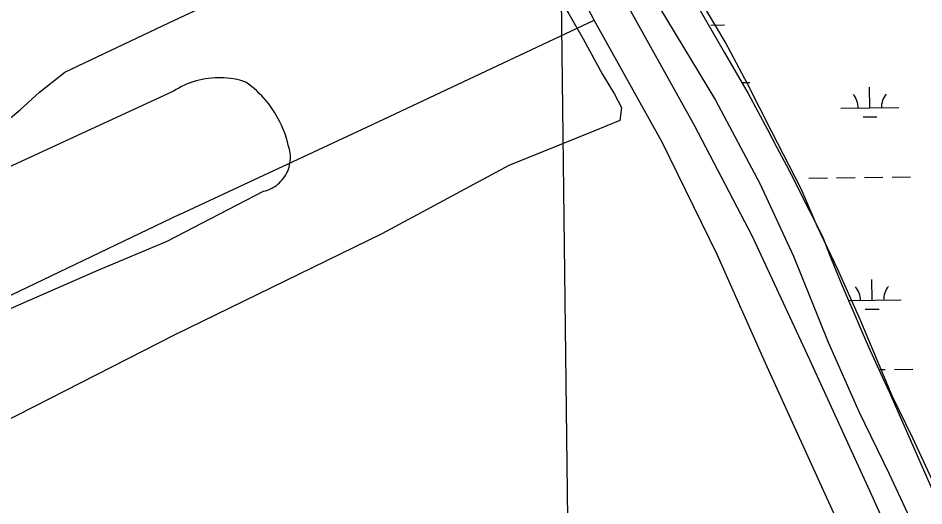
# Model space of a CAD drawing. Extents: x 3684037 to 3722149, y 433263 to 459021.
# Drawn here: x 3708344 to 3709910, y 450165 to 451008 of the extents above; entities that cross this region are included whole.
import ezdxf

# ---------------------------------------------------------------- set-up
doc = ezdxf.new("R2010")
doc.units = 0
for name, color, linetype in [('V-GRID-MAJR', 7, 'Continuous'), ('V-LEVE-TOET', 7, 'Continuous'), ('V-RIVR-EDGE', 7, 'Continuous'), ('V-SITE-VEGE', 7, 'Continuous'), ('V-TOPO-SHOR', 7, 'Continuous'), ('V-WETL-SWMP', 7, 'Continuous')]:
    doc.layers.add(name, color=color, linetype=linetype)

msp = doc.modelspace()

# ---------------------------------------------------------------- linework, layer by layer
at = {"layer": 'V-GRID-MAJR'}
for points in [[(3709426.74, 438923.75200000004), (3709355.373, 444981.088), (3709283.97, 451041.507), (3709212.5670000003, 457101.934), (3709212.531, 457105.01)], [(3688126.822, 450798.393), (3693416.122, 450858.018), (3698705.414, 450918.412), (3703994.696, 450979.575), (3709283.97, 451041.507), (3714573.235, 451104.20900000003), (3719862.491, 451167.68)]]:
    msp.add_spline(points, degree=3, dxfattribs=at)
at = {"layer": 'V-LEVE-TOET'}
for points in [[(3709950.08, 450153.973), (3709891.082, 450282.167), (3709855.0470000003, 450355.449), (3709800.026, 450487.043), (3709761.2, 450573.64900000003), (3709725.6750000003, 450648.401), (3709697.906, 450713.216), (3709646.929, 450812.765), (3709606.0640000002, 450893.489), (3709566.59, 450967.305), (3709523.169, 451040.183)], [(3709451.653, 451028.24700000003), (3709550.1180000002, 450866.599), (3709626.646, 450722.44), (3709684.69, 450596.72000000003), (3709744.426, 450447.842), (3709797.619, 450328.083), (3709849.972, 450220.15), (3709896.515, 450120.162)]]:
    msp.add_lwpolyline(points, dxfattribs=at)
at = {"layer": 'V-RIVR-EDGE'}
msp.add_spline([(3707057.62504595, 450459.9985688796), (3707081.517768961, 450431.0013155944), (3707105.387012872, 450392.50878220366), (3707125.1991496, 450359.0000294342), (3707163.4870794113, 450300.1246895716), (3707183.7603167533, 450270.23206831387), (3707206.7040052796, 450223.1508033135), (3707227.4003294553, 450181.5010029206), (3707252.1716496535, 450142.1019210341), (3707265.674842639, 450117.19978871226), (3707275.1242825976, 450098.63790559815), (3707318.3814583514, 450037.9416423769), (3707353.0677913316, 449985.40543367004), (3707385.057957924, 449939.65827620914), (3707406.2321534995, 449908.4069502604), (3707430.1047515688, 449871.27088545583), (3707455.784856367, 449833.6781922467), (3707495.454969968, 449785.1990907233), (3707517.080203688, 449753.4944905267), (3707534.19729208, 449727.22694519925), (3707562.1337056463, 449687.82003694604), (3707582.8322659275, 449647.0745489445), (3707592.7226815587, 449623.98998582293), (3707603.9863365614, 449607.68441147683), (3707632.367079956, 449565.11129180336), (3707692.270181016, 449470.46194598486), (3707727.8261667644, 449403.90665911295), (3707751.670813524, 449355.46668942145), (3707768.32568325, 449325.13085638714), (3707817.4005147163, 449240.0036239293), (3707854.7863682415, 449182.0348325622), (3707880.911920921, 449141.7280841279), (3707898.9355578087, 449116.3626150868), (3707960.227550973, 449034.82244477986), (3707990.864603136, 448990.4351100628), (3708021.0405546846, 448942.4316438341), (3708046.2405519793, 448893.5361637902), (3708087.204523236, 448819.7329611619), (3708107.4755244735, 448788.9360275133), (3708130.449400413, 448754.0629797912), (3708144.4013954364, 448727.8032608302), (3708155.184942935, 448700.1948996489), (3708176.3736731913, 448674.8216042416), (3708204.3067326, 448634.0582274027), (3708224.567671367, 448599.1918879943), (3708242.5756555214, 448567.4962322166), (3708259.6726189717, 448533.08987537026), (3708300.5437918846, 448421.7577085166), (3708313.1281377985, 448390.97978175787), (3708333.362243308, 448345.26169365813), (3708350.4580887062, 448310.40318061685), (3708400.43052425, 448222.56077488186), (3708436.0032807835, 448162.7878309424), (3708462.577635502, 448121.12349586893), (3708493.6355383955, 448064.07466962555), (3708520.6173272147, 448004.3229686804), (3708547.1659667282, 447952.2590411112), (3708560.6535069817, 447921.02672205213), (3708599.2896141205, 447820.0997379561), (3708618.619407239, 447774.38388596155), (3708636.6016761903, 447732.2886376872), (3708686.040337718, 447611.43994773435), (3708708.9672554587, 447557.5763398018), (3708728.763739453, 447517.73740029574), (3708790.8728369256, 447400.92681063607), (3708813.789692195, 447342.99379694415), (3708823.68681614, 447322.62217099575), (3708832.6997526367, 447310.3915926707), (3708843.9902408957, 447304.9377670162), (3708854.8296910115, 447299.93721560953), (3708866.566745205, 447292.2214909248), (3708878.2792022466, 447274.55832993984), (3708903.022571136, 447223.8553431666), (3708928.623294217, 447154.15956007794), (3708946.5574869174, 447092.62159539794), (3708972.6338452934, 447032.41997436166), (3709004.551338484, 446957.2826641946), (3709022.0915137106, 446919.2579397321), (3709036.89750877, 446872.64895586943), (3709065.6521446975, 446798.42378445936), (3709084.5532607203, 446762.20433062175), (3709116.0633198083, 446705.1543863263), (3709133.1736998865, 446676.1739038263), (3709190.8104297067, 446579.26936729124), (3709228.6462033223, 446520.39514548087), (3709242.1773476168, 446506.79691804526), (3709273.7164760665, 446461.50303483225), (3709296.2169528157, 446418.0401374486), (3709323.6497797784, 446357.8351622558), (3709346.1323676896, 446307.137765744), (3709405.0506565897, 446179.9354099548), (3709417.620467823, 446143.2794526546), (3709426.981581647, 446088.99723009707), (3709431.453949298, 446069.0911769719), (3709442.2419690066, 446043.291440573), (3709459.813449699, 446017.9270895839), (3709485.0302177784, 445975.8139524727), (3709516.5369227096, 445917.4075395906), (3709528.21583818, 445886.1796927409), (3709547.0677599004, 445830.06536630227), (3709579.843725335, 445736.3874160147), (3709592.4124185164, 445699.2793025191), (3709614.427197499, 445642.2528373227), (3709638.7295907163, 445596.07253055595), (3709660.324637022, 445552.1597130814), (3709689.1027520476, 445487.4298217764), (3709716.103547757, 445435.364776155), (3709727.8048242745, 445413.180053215), (3709766.953462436, 445336.6683856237), (3709796.1859697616, 445272.84168865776), (3709817.767599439, 445223.50299683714), (3709885.212009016, 445070.05433871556), (3709914.0057767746, 445011.65463414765), (3709955.3179253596, 444895.7997872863), (3709967.010257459, 444869.9978147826), (3709990.885091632, 444833.76606236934), (3710021.496428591, 444778.9791351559), (3710062.048493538, 444721.4546736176), (3710099.0011977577, 444671.1736556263), (3710125.538656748, 444614.5881661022), (3710149.3654146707, 444558.9136972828), (3710206.482905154, 444434.8809070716), (3710232.567089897, 444377.8443794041), (3710255.9506360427, 444325.78827820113), (3710301.8257145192, 444226.6520300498), (3710336.439374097, 444144.7256686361), (3710353.066292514, 444103.0859307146), (3710397.0813157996, 443983.1549697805), (3710422.253361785, 443922.9555848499), (3710475.8139775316, 443823.34817361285), (3710506.4443213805, 443776.2479017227), (3710521.28833022, 443745.01222850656), (3710531.1284334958, 443701.58063658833), (3710571.0986481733, 443591.6071744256), (3710592.2303577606, 443543.1739130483), (3710610.227161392, 443506.9566953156), (3710643.102633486, 443453.52064642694), (3710685.4107747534, 443374.7403714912), (3710721.42450696, 443310.44474754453), (3710726.820193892, 443298.2231136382), (3710725.871159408, 443280.1391019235), (3710724.914298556, 443258.8899968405), (3710728.489062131, 443241.69911699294), (3710736.594332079, 443228.1143061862), (3710746.513817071, 443216.78580414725), (3710761.8703569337, 443209.9654474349), (3710784.473694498, 443208.1009200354), (3710799.858185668, 443212.5844682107), (3710819.7798915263, 443223.387022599), (3710828.82525154, 443224.268973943), (3710831.984754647, 443222.00036659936), (3710845.470058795, 443189.8637351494), (3710847.702888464, 443178.5542400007), (3710844.5154340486, 443169.5189424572), (3710837.705139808, 443158.23180835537), (3710824.101322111, 443142.4398830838), (3710796.001672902, 443115.8319867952), (3710790.111343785, 443110.8728033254), (3710787.8427364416, 443107.7133002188), (3710786.4661429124, 443099.5778428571), (3710789.1321218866, 443080.5805743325), (3710800.822217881, 443053.87428943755), (3710807.1088005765, 443036.2245450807), (3710810.717105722, 443032.5983510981), (3710815.215188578, 443023.0918904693), (3710815.193945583, 443014.5009227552), (3710814.270626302, 443006.8165035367), (3710817.8621606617, 442996.4079666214), (3710822.813517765, 442987.35254413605), (3710832.2953812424, 442981.903190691), (3710839.9686199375, 442976.4583094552), (3710855.2972084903, 442958.33404785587), (3710863.4047145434, 442945.65354944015), (3710869.6901791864, 442927.55164888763), (3710881.8480841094, 442907.1744326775)], degree=3, dxfattribs=at)
at = {"layer": 'V-SITE-VEGE'}
for points in [[(3709240.096, 451112.67), (3709263.415, 451071.018), (3709296.592, 451015.46), (3709321.15, 450972.54000000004), (3709354.268, 450911.966), (3709375.154, 450876.614), (3709387.417, 450853.89900000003), (3709384.64, 450831.367), (3709339.289, 450813.109), (3709192.765, 450753.351)], [(3708324.19, 450829.933), (3708348.133, 450849.879), (3708381.386, 450880.46), (3708425.281, 450915.03), (3708604.8370000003, 451000.11), (3708784.9220000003, 451084.905)], [(3708183.144, 450441.62), (3708483.731, 450573.227), (3708602.105, 450622.412), (3708768.472, 450708.852), (3708771.895, 450709.738), (3708775.2600000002, 450710.826), (3708778.555, 450712.108), (3708781.7660000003, 450713.582), (3708784.889, 450715.243), (3708787.9080000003, 450717.085), (3708790.81, 450719.102), (3708793.591, 450721.28500000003), (3708796.239, 450723.628), (3708798.744, 450726.124), (3708801.097, 450728.762), (3708803.293, 450731.533), (3708805.3200000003, 450734.431), (3708807.174, 450737.442), (3708808.847, 450740.55700000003), (3708810.3340000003, 450743.764), (3708811.63, 450747.055), (3708812.73, 450750.416), (3708813.629, 450753.83400000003), (3708814.325, 450757.299), (3708814.819, 450760.80100000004), (3708815.103, 450764.326), (3708815.181, 450767.86100000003), (3708815.0500000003, 450771.393), (3708814.7120000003, 450774.914), (3708814.167, 450778.406), (3708813.418, 450781.863), (3708812.466, 450785.267), (3708811.315, 450788.61100000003), (3708809.836, 450794.538), (3708808.159, 450800.412), (3708806.291, 450806.23), (3708804.231, 450811.981), (3708801.98, 450817.662), (3708799.545, 450823.26300000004), (3708796.923, 450828.782), (3708794.122, 450834.212), (3708791.144, 450839.545), (3708787.988, 450844.777), (3708784.664, 450849.901), (3708781.168, 450854.91500000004), (3708777.512, 450859.808), (3708773.6950000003, 450864.577), (3708769.722, 450869.218), (3708765.595, 450873.728), (3708761.325, 450878.094), (3708756.914, 450882.319), (3708752.363, 450886.395), (3708747.679, 450890.319), (3708742.8680000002, 450894.085), (3708737.937, 450897.69), (3708732.7490000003, 450899.326), (3708727.506, 450900.766), (3708722.21, 450902.009), (3708716.873, 450903.049), (3708711.4990000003, 450903.891), (3708706.099, 450904.528), (3708700.676, 450904.96400000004), (3708695.244, 450905.193), (3708689.807, 450905.22000000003), (3708684.369, 450905.042), (3708678.944, 450904.661), (3708673.537, 450904.07300000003), (3708668.157, 450903.28500000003), (3708662.808, 450902.295), (3708657.502, 450901.104), (3708652.244, 450899.715), (3708647.042, 450898.13), (3708641.9020000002, 450896.348), (3708636.833, 450894.378), (3708631.842, 450892.213), (3708626.937, 450889.868), (3708622.122, 450887.33900000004), (3708617.406, 450884.629), (3708612.798, 450881.746), (3708304.224, 450739.50200000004)], [(3709192.765, 450753.351), (3708972.855, 450635.23600000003), (3708614.045, 450460.159), (3708317.441, 450308.603)]]:
    msp.add_lwpolyline(points, dxfattribs=at)
at = {"layer": 'V-TOPO-SHOR'}
for points in [[(3709885.036, 450038.592), (3709819.285, 450184.527), (3709712.951, 450417.302), (3709613.698, 450630.86600000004), (3709513.619, 450822.49700000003), (3709384.228, 451056.113), (3709258.9990000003, 451261.552), (3709234.47, 451303.476), (3709224.019, 451323.291), (3709207.41, 451345.431), (3709198.806, 451355.098), (3709096.349, 451419.34), (3708989.894, 451478.566), (3708913.631, 451522.237), (3708880.707, 451544.575), (3708870.705, 451554.821), (3708857.1, 451569.612), (3708846.294, 451583.243), (3708841.066, 451592.871), (3708838.365, 451602.185), (3708827.8170000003, 451637.192), (3708813.686, 451701.773), (3708808.193, 451736.157), (3708806.16, 451777.531)], [(3709757.403, 450145.83), (3709636.159, 450411.922), (3709552.785, 450599.601), (3709457.997, 450792.57800000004), (3709340.397, 451004.906), (3709329.62, 451024.364)], [(3708623.392, 450668.957), (3708956.8310000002, 450824.097), (3709340.397, 451004.906)], [(3708623.392, 450668.957), (3708276.25, 450502.782), (3707575.3140000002, 450173.093)]]:
    msp.add_lwpolyline(points, dxfattribs=at)
at = {"layer": 'V-WETL-SWMP'}
for p, q in [((3709541.580684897, 450996.3513467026), (3709565.5790593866, 450996.63060160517)), ((3709595.155149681, 450896.9670034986), (3709609.3317353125, 450897.1319680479)), ((3709816.701961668, 450853.1118753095), (3709816.2830840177, 450889.1094337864)), ((3709766.7053481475, 450852.5300942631), (3709866.698575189, 450853.6936563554)), ((3709804.8823216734, 450837.54229439), (3709828.880696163, 450837.8215492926)), ((3709855.2525300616, 450733.4813516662), (3709887.2503627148, 450733.85369153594)), ((3709711.262283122, 450731.805822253), (3709743.2601157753, 450732.1781621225)), ((3709759.2590321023, 450732.364332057), (3709791.256864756, 450732.736671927)), ((3709807.2557810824, 450732.9228418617), (3709839.253613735, 450733.29518173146)), ((3709820.5727983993, 450520.45943735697), (3709820.1539207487, 450556.4569958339)), ((3709779.750737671, 450519.98441515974), (3709870.56941192, 450521.04121840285)), ((3709808.753158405, 450504.88985643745), (3709832.7515328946, 450505.1691113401)), ((3709832.3412044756, 450400.51726551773), (3709843.124450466, 450400.64274377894)), ((3709859.1233667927, 450400.8289137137), (3709891.1211994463, 450401.2012535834))]:
    msp.add_line(p, q, dxfattribs=at)
msp.add_lwpolyline([(3709523.649, 451021.574), (3709564.824, 450949.586), (3709606.24, 450877.737), (3709623.035, 450846.826), (3709639.6580000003, 450815.821), (3709656.109, 450784.72500000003), (3709672.387, 450753.539), (3709688.491, 450722.26300000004), (3709704.4220000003, 450690.898), (3709720.179, 450659.446), (3709735.761, 450627.907), (3709746.4760000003, 450600.87), (3709757.366, 450573.901), (3709768.43, 450547.004), (3709779.668, 450520.178), (3709791.08, 450493.425), (3709802.664, 450466.74700000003), (3709814.42, 450440.14400000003), (3709826.348, 450413.618), (3709838.447, 450387.17), (3709850.716, 450360.802), (3709980.355, 450065.69)], dxfattribs=at)
for centre, radius, start, end in [((3709761.4572425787, 450852.9438604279), 35.24628790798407, 359.8948670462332, 41.43852537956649), ((3709871.9356316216, 450854.2294321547), 35.24628790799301, 139.8948639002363, 181.4385222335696), ((3709765.3280793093, 450520.29142247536), 35.24628790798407, 359.8948670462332, 41.43852537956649), ((3709875.806468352, 450521.57699420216), 35.24628790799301, 139.8948639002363, 181.4385222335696)]:
    msp.add_arc(centre, radius, start, end, dxfattribs=at)

doc.saveas('drawing.dxf')
